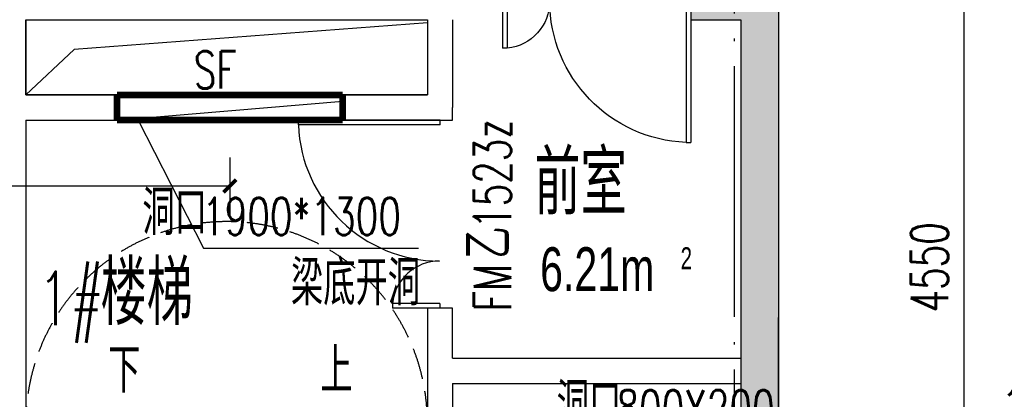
# Model space of a CAD drawing. Extents: x 797781 to 1255204, y 21234 to 1024248.
# Tile 257 of 656: x 949608 to 957458, y 288145 to 291172. Entities that reach past the tile are written whole.
import ezdxf

# ---------------------------------------------------------------- set-up
doc = ezdxf.new("R2010")
doc.units = 0
doc.header["$LTSCALE"] = 1000
doc.header["$MEASUREMENT"] = 0
doc.linetypes.add('230303生产综合楼-平面图_t8$0$DASH', pattern=[0.35, 0.25, -0.1])
doc.linetypes.add('230303生产综合楼-平面图_t8$0$DOTE', pattern=[2.42, 2, -0.2, 0.02, -0.2])
for name, color, linetype in [('.2023.03.07提建筑条件', 3, 'Continuous'), ('230303生产综合楼-平面图_t8$0$DIM_LEAD', 3, 'Continuous'), ('230303生产综合楼-平面图_t8$0$DOOR_FIRE', 4, 'Continuous'), ('230303生产综合楼-平面图_t8$0$DOOR_FIRE_TEXT', 7, 'Continuous'), ('230303生产综合楼-平面图_t8$0$DOTE', 1, '230303生产综合楼-平面图_t8$0$DOTE'), ('230303生产综合楼-平面图_t8$0$DUCT-加压送风管', 1, 'Continuous'), ('230303生产综合楼-平面图_t8$0$PUB_DIM', 3, 'Continuous'), ('230303生产综合楼-平面图_t8$0$PUB_HATCH', 8, 'Continuous'), ('230303生产综合楼-平面图_t8$0$PUB_TEXT', 7, 'Continuous'), ('230303生产综合楼-平面图_t8$0$SPACE', 7, 'Continuous'), ('230303生产综合楼-平面图_t8$0$WALL', 40, 'Continuous'), ('230303生产综合楼-平面图_t8$0$条件', 7, 'Continuous'), ('230303生产综合楼-平面图_t8$0$板洞', 6, 'Continuous'), ('230303生产综合楼-平面图_t8$0$轮廓', 2, 'Continuous'), ('DIM_LEAD', 3, 'Continuous'), ('PUB_DIM', 3, 'Continuous'), ('PUB_TEXT', 7, 'Continuous')]:
    doc.layers.add(name, color=color, linetype=linetype)
doc.styles.add('230303生产综合楼-平面图_t8$0$_HZTXT', font='@HZTXT_E', dxfattribs={"width": 0.7, "bigfont": '@@HZTXT'})
doc.styles.add('230303生产综合楼-平面图_t8$0$_TCH_DIM', font='SIMPLEX', dxfattribs={"bigfont": 'GBCBIG'})
doc.styles.add('230303生产综合楼-平面图_T8$0$_TCH_DIM_T3', font='SIMPLEX', dxfattribs={"width": 0.705882, "bigfont": 'GBCBIG'})
doc.styles.add('230303生产综合楼-平面图_t8$0$_TCH_WINDOW', font='SIMPLEX', dxfattribs={"height": 3.5, "bigfont": 'GBCBIG'})
doc.styles.add('_TCH_DIM', font='SIMPLEX', dxfattribs={"bigfont": 'GBCBIG'})
doc.styles.add('_TCH_DIM_T3', font='SIMPLEX', dxfattribs={"width": 0.705882, "bigfont": 'GBCBIG'})
doc.dimstyles.new('230303生产综合楼-平面图_T8$0$_TCH_ARCH&&100', dxfattribs={"dimtxt": 297.5, "dimasz": 100, "dimexe": 250, "dimexo": 300, "dimgap": 126.25, "dimtad": 1, "dimdec": 0, "dimzin": 0, "dimdsep": 46, "dimtxsty": '230303生产综合楼-平面图_T8$0$_TCH_DIM_T3', "dimblk": '230303生产综合楼-平面图_t8$0$_ArchTick', "dimcen": 0.09, "dimclrt": 7, "dimazin": 2, "dimtfac": 1, "dimtdec": 0, "dimtix": 1, "dimtmove": 2, "dimatfit": 3, "dimfxl": 1, "dimtolj": 1, "dimtzin": 0, "dimarcsym": 0})
doc.dimstyles.new('_TCH_ARCH&&100', dxfattribs={"dimtxt": 297.5, "dimasz": 100, "dimexe": 250, "dimexo": 300, "dimgap": 126.25, "dimtad": 1, "dimdec": 0, "dimzin": 0, "dimdsep": 46, "dimtxsty": '_TCH_DIM_T3', "dimblk": 'ARCHTICK', "dimcen": 0.09, "dimclrt": 7, "dimazin": 2, "dimtfac": 1, "dimtdec": 0, "dimtix": 1, "dimtmove": 2, "dimatfit": 3, "dimfxl": 1, "dimtolj": 1, "dimtzin": 0, "dimarcsym": 0})

# ---------------------------------------------------------------- blocks, each defined once
blk = doc.blocks.new('_ArchTick')
at = {"color": 0, "linetype": 'ByBlock', "const_width": 0.4}
blk.add_lwpolyline([(-0.5, -0.5), (0.5, 0.5)], dxfattribs=at)
blk = doc.blocks.new('*D6687')
at = {"layer": 'Defpoints', "color": 0, "transparency": 16777216}
for p in [(656173.1, 196279.2), (657025.7, 196279.2), (656173.1, 195529.2)]:
    blk.add_point(p, dxfattribs=at)
at = {"layer": 'PUB_DIM', "color": 0, "lineweight": -2, "transparency": 16777216}
for p, q in [((657025.7, 196279.2), (657025.7, 196379.2)), ((656473.1, 196279.2), (657275.7, 196279.2)), ((657025.7, 195529.2), (657025.7, 196279.2)), ((656473.1, 195529.2), (657275.7, 195529.2)), ((657025.7, 195529.2), (657025.7, 195429.2))]:
    blk.add_line(p, q, dxfattribs=at)
at = {"layer": 'PUB_DIM', "color": 0, "lineweight": -2, "transparency": 16777216, "xscale": 100, "yscale": 100, "zscale": 100}
for p, rotation in [((657025.7, 196279.2), 270), ((657025.7, 195529.2), 90)]:
    blk.add_blockref('_ArchTick', p, dxfattribs=dict(at, rotation=rotation))
at = {"layer": 'PUB_DIM', "color": 7, "transparency": 16777216, "insert": (656750.7, 195904.2), "char_height": 297.5, "attachment_point": 5, "rotation": 90, "style": '_TCH_DIM_T3'}
blk.add_mtext('\\A1;750', dxfattribs=at)
blk = doc.blocks.new('230303生产综合楼-平面图_t8$0$_ArchTick')
at = {"color": 0, "linetype": 'ByBlock', "const_width": 0.3}
blk.add_lwpolyline([(-0.5, -0.5), (0.5, 0.5)], dxfattribs=at)
blk = doc.blocks.new('*D6452')
at = {"layer": '230303生产综合楼-平面图_t8$0$PUB_DIM', "color": 0, "lineweight": -2, "transparency": 16777216}
for p, q in [((556062.6, 91893.7), (556062.6, 91417.9)), ((560437.6, 91893.7), (560437.6, 91417.9)), ((556062.6, 91667.9), (560437.6, 91667.9))]:
    blk.add_line(p, q, dxfattribs=at)
at = {"layer": 'Defpoints', "color": 0, "transparency": 16777216}
for p in [(556062.6, 92193.7), (560437.6, 92193.7), (560437.6, 91667.9)]:
    blk.add_point(p, dxfattribs=at)
at = {"layer": '230303生产综合楼-平面图_t8$0$PUB_DIM', "color": 0, "lineweight": -2, "transparency": 16777216, "xscale": 100, "yscale": 100, "zscale": 100, "rotation": 180}
blk.add_blockref('230303生产综合楼-平面图_t8$0$_ArchTick', (556062.6, 91667.9), dxfattribs=at)
at = {"layer": '230303生产综合楼-平面图_t8$0$PUB_DIM', "color": 0, "lineweight": -2, "transparency": 16777216, "xscale": 100, "yscale": 100, "zscale": 100}
blk.add_blockref('230303生产综合楼-平面图_t8$0$_ArchTick', (560437.6, 91667.9), dxfattribs=at)
at = {"layer": '230303生产综合楼-平面图_t8$0$PUB_DIM', "color": 7, "transparency": 16777216, "insert": (558250.1, 91942.9), "char_height": 297.5, "attachment_point": 5, "style": '230303生产综合楼-平面图_T8$0$_TCH_DIM_T3'}
blk.add_mtext('\\A1;4375', dxfattribs=at)
blk = doc.blocks.new('*D3289')
at = {"layer": 'Defpoints', "color": 0, "transparency": 16777216}
for p in [(957808, 287459), (957658, 286671.6), (957808, 286671.6)]:
    blk.add_point(p, dxfattribs=at)
at = {"layer": 'PUB_DIM', "color": 0, "lineweight": -2, "transparency": 16777216}
for p, q in [((957658, 286971.6), (957658, 287709)), ((957808, 286971.6), (957808, 287709)), ((957658, 287459), (957558, 287459)), ((957658, 287459), (957808, 287459)), ((957808, 287459), (957908, 287459))]:
    blk.add_line(p, q, dxfattribs=at)
at = {"layer": 'PUB_DIM', "color": 0, "lineweight": -2, "transparency": 16777216, "xscale": 100, "yscale": 100, "zscale": 100}
blk.add_blockref('_ArchTick', (957658, 287459), dxfattribs=at)
at = {"layer": 'PUB_DIM', "color": 0, "lineweight": -2, "transparency": 16777216, "xscale": 100, "yscale": 100, "zscale": 100, "rotation": 180}
blk.add_blockref('_ArchTick', (957808, 287459), dxfattribs=at)
at = {"layer": 'PUB_DIM', "color": 7, "transparency": 16777216, "insert": (957708, 288084), "char_height": 297.5, "attachment_point": 5, "style": '_TCH_DIM_T3'}
blk.add_mtext('\\A1;150', dxfattribs=at)
blk = doc.blocks.new('*D5188')
at = {"layer": '230303生产综合楼-平面图_t8$0$PUB_DIM', "color": 0, "lineweight": -2, "transparency": 16777216}
for p, q in [((956274.5, 291471.6), (957387, 291471.6)), ((957137, 286921.6), (957137, 291471.6)), ((956274.5, 286921.6), (957387, 286921.6))]:
    blk.add_line(p, q, dxfattribs=at)
at = {"layer": 'Defpoints', "color": 0, "transparency": 16777216}
for p in [(955974.5, 291471.6), (957137, 291471.6), (955974.5, 286921.6)]:
    blk.add_point(p, dxfattribs=at)
at = {"layer": '230303生产综合楼-平面图_t8$0$PUB_DIM', "color": 0, "lineweight": -2, "transparency": 16777216, "xscale": 100, "yscale": 100, "zscale": 100}
for p, rotation in [((957137, 291471.6), 90), ((957137, 286921.6), 270)]:
    blk.add_blockref('230303生产综合楼-平面图_t8$0$_ArchTick', p, dxfattribs=dict(at, rotation=rotation))
at = {"layer": '230303生产综合楼-平面图_t8$0$PUB_DIM', "color": 7, "transparency": 16777216, "insert": (956862, 289196.6), "char_height": 297.5, "attachment_point": 5, "rotation": 90, "style": '230303生产综合楼-平面图_T8$0$_TCH_DIM_T3'}
blk.add_mtext('\\A1;4550', dxfattribs=at)
blk = doc.blocks.new('230303生产综合楼-平面图_t8$0$$DorLib2D$00000225')
at = {"color": 0}
for p, q in [((0.475, -0.0014), (0.475, 0.7521)), ((0.475, 0.7521), (0.5, 0.7521)), ((0.5, -0.0014), (0.5, 0.7521)), ((-0.5, 0), (-0.5, 0.252)), ((-0.475, 0.252), (-0.5, 0.252)), ((-0.475, 0), (-0.475, 0.252)), ((-0.475, 0), (-0.5, 0)), ((0.475, -0.0014), (0.5, -0.0014))]:
    blk.add_line(p, q, dxfattribs=at)
for centre, radius, start, end in [((0.5046, -0.0019), 0.7546, 92.2493, 179.7238), ((-0.5008, 0.0026), 0.2508, 359.7899, 84.0974)]:
    blk.add_arc(centre, radius, start, end, dxfattribs=at)
blk = doc.blocks.new('2FRD')
at = {"layer": '.2023.03.07提建筑条件', "const_width": 50}
blk.add_lwpolyline([(656473.1, 195129.5), (656173.1, 195129.5), (656173.1, 195929.2), (656473.1, 195929.2)], close=True, dxfattribs=at)
at = {"layer": '.2023.03.07提建筑条件'}
blk.add_lwpolyline([(656173.1, 195140.2), (656473.1, 195929.2)], dxfattribs=at)
at = {"layer": 'DIM_LEAD'}
for p, q in [((655907.4, 197173.6), (654599.6, 197173.6)), ((656173.1, 195602.6), (655907.4, 197173.6))]:
    blk.add_line(p, q, dxfattribs=at)
at = {"layer": 'PUB_TEXT', "style": '_TCH_DIM'}
for s, p in [('洞口', (654704.6, 197278.6)), ('梁下开洞', (654704.6, 196718.6))]:
    blk.add_text(s, height=357.45, dxfattribs=at).set_placement(p)
at = {"layer": 'PUB_TEXT', "style": '_TCH_DIM', "width": 0.705882}
blk.add_text('800X200', height=297.5, dxfattribs=at).set_placement((655181.2, 197278.6))
at = {"layer": 'PUB_DIM'}
dim = blk.add_aligned_dim(p1=(656173.1, 195529.2), p2=(656173.1, 196279.2), distance=-852.6, dimstyle='_TCH_ARCH&&100', dxfattribs=at)
dim.commit()
dim.dimension.update_dxf_attribs({"geometry": '*D6687', "text_midpoint": (656750.7, 195904.2)})
blk = doc.blocks.new('230303生产综合楼-平面图_t8$0$2FNTD')
at = {"layer": '230303生产综合楼-平面图_t8$0$DIM_LEAD'}
for p, q in [((559708.2, 92193.7), (560227.9, 91171.6)), ((559708.2, 92193.7), (560227.9, 91171.6)), ((560227.9, 91171.6), (561942.6, 91171.6))]:
    blk.add_line(p, q, dxfattribs=at)
at = {"layer": '230303生产综合楼-平面图_t8$0$DUCT-加压送风管', "const_width": 52.5}
for points in [[(559537.6, 92393.7), (559537.6, 92193.7)], [(561337.6, 92393.7), (559537.6, 92393.7)], [(561337.6, 92193.7), (561337.6, 92393.7)], [(559537.6, 92193.7), (561337.6, 92193.7)]]:
    blk.add_lwpolyline(points, dxfattribs=at)
at = {"layer": '230303生产综合楼-平面图_t8$0$DUCT-加压送风管', "color": 6, "const_width": 52.5}
for points in [[(559537.6, 92393.7), (559537.6, 92193.7)], [(561337.6, 92393.7), (559537.6, 92393.7)], [(561337.6, 92193.7), (561337.6, 92393.7)], [(559537.6, 92193.7), (561337.6, 92193.7)]]:
    blk.add_lwpolyline(points, dxfattribs=at)
at = {"layer": '230303生产综合楼-平面图_t8$0$条件', "color": 1}
blk.add_lwpolyline([(559537.6, 92193.7), (561337.6, 92343.6)], dxfattribs=at)
at = {"layer": '230303生产综合楼-平面图_t8$0$条件', "color": 6}
blk.add_lwpolyline([(559537.6, 92193.7), (561337.6, 92343.6)], dxfattribs=at)
at = {"layer": '230303生产综合楼-平面图_t8$0$PUB_TEXT', "style": '230303生产综合楼-平面图_t8$0$_TCH_DIM'}
for s, p in [('洞口', (559741, 91276.6)), ('梁底开洞', (560925.3, 90716.6))]:
    blk.add_text(s, height=357.45, dxfattribs=at).set_placement(p)
at = {"layer": '230303生产综合楼-平面图_t8$0$PUB_TEXT', "style": '230303生产综合楼-平面图_t8$0$_TCH_DIM', "width": 0.705882}
blk.add_text('1900*1300', height=297.5, dxfattribs=at).set_placement((560217.6, 91276.6))
at = {"layer": '230303生产综合楼-平面图_t8$0$PUB_DIM'}
dim = blk.add_aligned_dim(p1=(556062.6, 92193.7), p2=(560437.6, 92193.7), distance=-525.7, dimstyle='230303生产综合楼-平面图_T8$0$_TCH_ARCH&&100', dxfattribs=at)
dim.commit()
dim.dimension.update_dxf_attribs({"geometry": '*D6452', "text_midpoint": (558250.1, 91942.9)})

msp = doc.modelspace()

# ---------------------------------------------------------------- hatches: boundary and pattern name
at = {"layer": '230303生产综合楼-平面图_t8$0$PUB_HATCH'}
for points in [[(955658, 291471.6), (954958, 291471.6), (954958, 291171.6), (955358, 291171.6)], [(955658, 291471.6), (955358, 291171.6), (955358, 288371.6), (955658, 288371.6)], [(955658, 288371.6), (955358, 288371.6), (955358, 286571.6), (955658, 286571.6)]]:
    msp.add_hatch(color=256, dxfattribs=at).paths.add_polyline_path(points)

# ---------------------------------------------------------------- linework, layer by layer
at = {"layer": '230303生产综合楼-平面图_t8$0$DOTE'}
msp.add_line((955308, 267021.6), (955308, 298621.6), dxfattribs=at)
at = {"layer": '230303生产综合楼-平面图_t8$0$WALL'}
for p, q in [((954958, 291471.6), (954958, 291171.6)), ((955658, 291471.6), (955658, 288371.6)), ((949658, 291171.6), (949658, 290571.5)), ((952858, 291171.6), (952858, 290571.5)), ((953058, 291171.6), (953058, 290471.5)), ((954958, 291171.6), (955358, 291171.6)), ((955358, 291171.6), (955358, 288371.6)), ((949658, 290571.5), (952858, 290571.5)), ((953058, 290371.5), (953058, 290471.5)), ((949658, 290371.5), (949658, 288371.6)), ((949658, 290371.5), (952858, 290371.5)), ((952858, 290371.5), (953058, 290371.5)), ((953058, 288871.5), (952858, 288871.5)), ((952858, 288871.5), (952858, 288371.6)), ((953058, 288471.6), (953058, 288871.5)), ((955658, 287196.6), (955658, 288796.6)), ((953058, 288471.6), (955358, 288471.6)), ((949658, 288371.6), (949658, 285471.5)), ((952858, 288371.6), (952858, 285471.6)), ((955358, 288371.6), (955358, 286571.6)), ((955658, 288371.6), (955658, 286571.6)), ((953058, 288271.6), (953058, 285571.6)), ((953058, 288271.6), (955358, 288271.6))]:
    msp.add_line(p, q, dxfattribs=at)
at = {"layer": '230303生产综合楼-平面图_t8$0$板洞'}
msp.add_lwpolyline([(949658, 291171.6), (952858, 291171.6), (952858, 290571.5), (949658, 290571.5)], close=True, dxfattribs=at)
msp.add_lwpolyline([(952858, 291146.6), (950041.2, 290934.3), (949658, 290571.5)], dxfattribs=at)
at = {"layer": '230303生产综合楼-平面图_t8$0$轮廓', "linetype": '230303生产综合楼-平面图_t8$0$DASH'}
msp.add_arc((951258, 287961.6), 1600, 0, 180.00038, dxfattribs=at)

# ---------------------------------------------------------------- block references
for name, p in [('230303生产综合楼-平面图_t8$0$2FNTD', (390845.4, 198177.9)), ('2FRD', (299184.9, 90642.4))]:
    msp.add_blockref(name, p)
at = {"layer": '230303生产综合楼-平面图_t8$0$DOOR_FIRE', "xscale": 1500, "yscale": -1500, "zscale": 300}
msp.add_blockref('230303生产综合楼-平面图_t8$0$$DorLib2D$00000225', (954208, 291321.6), dxfattribs=at)
at = {"layer": '230303生产综合楼-平面图_t8$0$DOOR_FIRE', "xscale": -1500, "yscale": -1500, "zscale": 200, "rotation": 269.9999999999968}
msp.add_blockref('230303生产综合楼-平面图_t8$0$$DorLib2D$00000225', (952958, 289621.5), dxfattribs=at)

# ---------------------------------------------------------------- texts
at = {"layer": '230303生产综合楼-平面图_t8$0$DOOR_FIRE_TEXT', "style": '230303生产综合楼-平面图_t8$0$_TCH_WINDOW', "width": 0.705882}
for s, p in [('1523z', (953525.2, 289503.3)), ('FM', (953525.2, 288845))]:
    msp.add_text(s, height=297.5, rotation=90, dxfattribs=at).set_placement(p)
at = {"layer": '230303生产综合楼-平面图_t8$0$DOOR_FIRE_TEXT', "style": '230303生产综合楼-平面图_t8$0$_TCH_WINDOW'}
msp.add_text('乙', height=357.4, rotation=90, dxfattribs=at).set_placement((953525.2, 289265))
at = {"layer": '230303生产综合楼-平面图_t8$0$PUB_TEXT', "style": '230303生产综合楼-平面图_t8$0$_TCH_DIM', "width": 0.705882}
for s, height, p in [('SF', 297.5, (950995.7, 290622.2)), ('1#', 425, (949753.1, 288736.5))]:
    msp.add_text(s, height=height, dxfattribs=at).set_placement(p)
at = {"layer": '230303生产综合楼-平面图_t8$0$PUB_TEXT', "style": '230303生产综合楼-平面图_t8$0$_TCH_DIM'}
for s, height, p in [('前室', 510.64, (953712.2, 289616.5)), ('楼梯', 510.64, (950253.1, 288736.5)), ('下', 357.4, (950313.1, 288196.6)), ('上', 357.4, (952003.8, 288196.6))]:
    msp.add_text(s, height=height, dxfattribs=at).set_placement(p)
at = {"layer": '230303生产综合楼-平面图_t8$0$SPACE', "style": '230303生产综合楼-平面图_t8$0$_HZTXT', "width": 0.7}
for s, height, p in [('6.21m', 350, (953757.2, 289007.2)), ('2', 175, (954877.2, 289182.2))]:
    msp.add_text(s, height=height, dxfattribs=at).set_placement(p)

# ---------------------------------------------------------------- dimensions: what is measured, and where the dimension line sits
at = {"layer": '230303生产综合楼-平面图_t8$0$PUB_DIM'}
dim = msp.add_aligned_dim(p1=(955974.5, 286921.6), p2=(955974.5, 291471.6), distance=-1162.5, dimstyle='230303生产综合楼-平面图_T8$0$_TCH_ARCH&&100', dxfattribs=at)
dim.commit()
dim.dimension.update_dxf_attribs({"geometry": '*D5188', "text_midpoint": (956862, 289196.6)})
at = {"layer": 'PUB_DIM'}
dim = msp.add_linear_dim(base=(957808, 287459), p1=(957658, 286671.6), p2=(957808, 286671.6), angle=0, dimstyle='_TCH_ARCH&&100', dxfattribs=at)
dim.commit()
dim.dimension.update_dxf_attribs({"geometry": '*D3289', "text_midpoint": (957708, 288084), "dimtype": 161})

doc.saveas('drawing.dxf')
